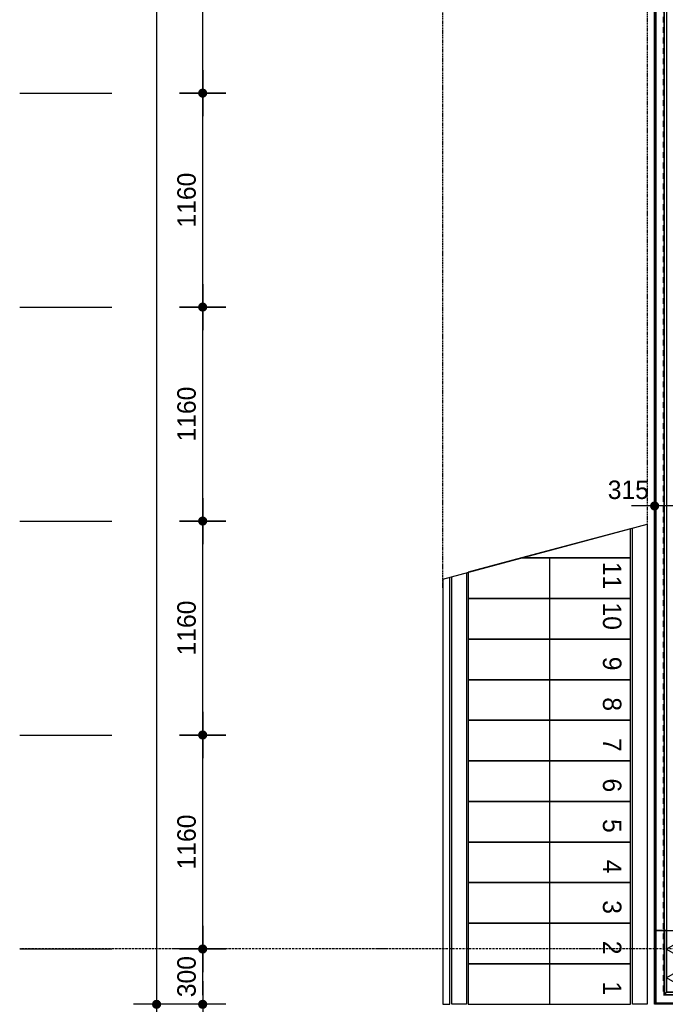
# Model space of a CAD drawing. Header units: millimetres. Extents: x -297000 to 504135, y -166520 to 252050.
# Tile 309 of 416: x 8583 to 12083, y 9125 to 14463. Entities that reach past the tile are written whole.
import ezdxf

# ---------------------------------------------------------------- set-up
doc = ezdxf.new("R2010")
doc.units = ezdxf.units.MM
doc.header["$MEASUREMENT"] = 0
for name, pattern in [('ACAD_ISO10W100', [18, 12, -3, 0, -3]), ('CENTER', [50.8, 31.75, -6.35, 6.35, -6.35]), ('DASHED2', [0.375, 0.25, -0.125]), ('HIDDEN', [0.375, 0.25, -0.125])]:
    doc.linetypes.add(name, pattern=pattern)
doc.layers.get('Defpoints').update_dxf_attribs({"color": 6})
for name, color, linetype in [('010_D0050_D', 1, 'Continuous'), ('010_T0100_T', 4, 'Continuous'), ('040_AXPRI_B', 9, 'CENTER'), ('068_HATCH_H', 8, 'Continuous'), ('210_WALEX_E', 2, 'Continuous'), ('210_WALEX_G', 2, 'Continuous'), ('240_STAIR_G', 1, 'Continuous'), ('410_WAFEX_G', 1, 'Continuous')]:
    doc.layers.add(name, color=color, linetype=linetype)
doc.styles.add('VMX 1 SMALL 100', font='unvr55w.TTF', dxfattribs={"height": 100})
doc.styles.add('VMX 2 MEDIUM 50', font='unvr55w.TTF', dxfattribs={"height": 100})
doc.dimstyles.new('VMX 50', dxfattribs={"dimscale": 50, "dimtxt": 1, "dimasz": 1, "dimexe": 2, "dimexo": 2, "dimgap": 0.7, "dimtad": 1, "dimdec": 0, "dimdsep": 46, "dimtxsty": 'VMX 2 MEDIUM 50', "dimblk1": 'VMX-DIM-ARROW', "dimblk2": 'VMX-DIM-ARROW', "dimsah": 1, "dimcen": 1, "dimdle": 2, "dimse1": 1, "dimse2": 1, "dimclrd": 256, "dimclre": 256, "dimclrt": 256, "dimadec": 0, "dimazin": 0, "dimtm": 1e-09, "dimtfac": 1, "dimtdec": 0, "dimtmove": 2, "dimatfit": 2, "dimldrblk": 'VMX-DIM-ARROW', "dimfxl": 0, "dimtolj": 2, "dimlwd": -1, "dimarcsym": 0})

# ---------------------------------------------------------------- blocks, each defined once
blk = doc.blocks.new('VMX-DIM-ARROW')
h = blk.add_hatch(color=256)
edge = h.paths.add_edge_path()
edge.add_arc((0, 0), 0.5, 0, 360)
for p, q in [((0, 2.5), (0, -2.5)), ((-2.5, 0), (2.5, 0))]:
    blk.add_line(p, q)
blk = doc.blocks.new('*D89')
at = {"layer": '010_D0050_D'}
blk.add_line((9575, 9175), (9575, 9375), dxfattribs=at)
at = {"layer": 'Defpoints', "color": 0}
for p in [(9575, 9425), (12025, 9425), (12025, 9125)]:
    blk.add_point(p, dxfattribs=at)
at = {"layer": '010_D0050_D', "xscale": 50, "yscale": 50, "zscale": 50}
for p, rotation in [((9575, 9425), 90), ((9575, 9125), 270)]:
    blk.add_blockref('VMX-DIM-ARROW', p, dxfattribs=dict(at, rotation=rotation))
at = {"layer": '010_D0050_D', "insert": (9488.1, 9275), "char_height": 100, "attachment_point": 5, "rotation": 90, "style": 'VMX 2 MEDIUM 50'}
blk.add_mtext('\\A2;300', dxfattribs=at)
blk = doc.blocks.new('*D90')
at = {"layer": '010_D0050_D'}
blk.add_line((9575, 9475), (9575, 10535), dxfattribs=at)
at = {"layer": 'Defpoints', "color": 0}
for p in [(9575, 10585), (12025, 10585), (12025, 9425)]:
    blk.add_point(p, dxfattribs=at)
at = {"layer": '010_D0050_D', "xscale": 50, "yscale": 50, "zscale": 50}
for p, rotation in [((9575, 10585), 90), ((9575, 9425), 270)]:
    blk.add_blockref('VMX-DIM-ARROW', p, dxfattribs=dict(at, rotation=rotation))
at = {"layer": '010_D0050_D', "insert": (9488.1, 10005), "char_height": 100, "attachment_point": 5, "rotation": 90, "style": 'VMX 2 MEDIUM 50'}
blk.add_mtext('\\A2;1160', dxfattribs=at)
blk = doc.blocks.new('*D91')
at = {"layer": '010_D0050_D'}
blk.add_line((9575, 10635), (9575, 11695), dxfattribs=at)
at = {"layer": 'Defpoints', "color": 0}
for p in [(9575, 11745), (12025, 11745), (12025, 10585)]:
    blk.add_point(p, dxfattribs=at)
at = {"layer": '010_D0050_D', "xscale": 50, "yscale": 50, "zscale": 50}
for p, rotation in [((9575, 11745), 90), ((9575, 10585), 270)]:
    blk.add_blockref('VMX-DIM-ARROW', p, dxfattribs=dict(at, rotation=rotation))
at = {"layer": '010_D0050_D', "insert": (9488.1, 11165), "char_height": 100, "attachment_point": 5, "rotation": 90, "style": 'VMX 2 MEDIUM 50'}
blk.add_mtext('\\A2;1160', dxfattribs=at)
blk = doc.blocks.new('*D92')
at = {"layer": '010_D0050_D'}
blk.add_line((9575, 11795), (9575, 12855), dxfattribs=at)
at = {"layer": 'Defpoints', "color": 0}
for p in [(9575, 12905), (12025, 12905), (12025, 11745)]:
    blk.add_point(p, dxfattribs=at)
at = {"layer": '010_D0050_D', "xscale": 50, "yscale": 50, "zscale": 50}
for p, rotation in [((9575, 12905), 90), ((9575, 11745), 270)]:
    blk.add_blockref('VMX-DIM-ARROW', p, dxfattribs=dict(at, rotation=rotation))
at = {"layer": '010_D0050_D', "insert": (9488.1, 12325), "char_height": 100, "attachment_point": 5, "rotation": 90, "style": 'VMX 2 MEDIUM 50'}
blk.add_mtext('\\A2;1160', dxfattribs=at)
blk = doc.blocks.new('*D93')
at = {"layer": '010_D0050_D'}
blk.add_line((9575, 12955), (9575, 14015), dxfattribs=at)
at = {"layer": 'Defpoints', "color": 0}
for p in [(9575, 14065), (12025, 14065), (12025, 12905)]:
    blk.add_point(p, dxfattribs=at)
at = {"layer": '010_D0050_D', "xscale": 50, "yscale": 50, "zscale": 50}
for p, rotation in [((9575, 14065), 90), ((9575, 12905), 270)]:
    blk.add_blockref('VMX-DIM-ARROW', p, dxfattribs=dict(at, rotation=rotation))
at = {"layer": '010_D0050_D', "insert": (9488.1, 13485), "char_height": 100, "attachment_point": 5, "rotation": 90, "style": 'VMX 2 MEDIUM 50'}
blk.add_mtext('\\A2;1160', dxfattribs=at)
blk = doc.blocks.new('*D94')
at = {"layer": '010_D0050_D'}
blk.add_line((9575, 14115), (9575, 15175), dxfattribs=at)
at = {"layer": 'Defpoints', "color": 0}
for p in [(9575, 15225), (12025, 15225), (12025, 14065)]:
    blk.add_point(p, dxfattribs=at)
at = {"layer": '010_D0050_D', "xscale": 50, "yscale": 50, "zscale": 50}
for p, rotation in [((9575, 15225), 90), ((9575, 14065), 270)]:
    blk.add_blockref('VMX-DIM-ARROW', p, dxfattribs=dict(at, rotation=rotation))
at = {"layer": '010_D0050_D', "insert": (9488.1, 14645), "char_height": 100, "attachment_point": 5, "rotation": 90, "style": 'VMX 2 MEDIUM 50'}
blk.add_mtext('\\A2;1160', dxfattribs=at)
blk = doc.blocks.new('*D111')
at = {"layer": '010_D0050_D'}
blk.add_line((9325, 32875), (9325, 9175), dxfattribs=at)
at = {"layer": 'Defpoints', "color": 0}
for p in [(12025, 32925), (9325, 9125), (12025, 9125)]:
    blk.add_point(p, dxfattribs=at)
at = {"layer": '010_D0050_D', "xscale": 50, "yscale": 50, "zscale": 50}
for p, rotation in [((9325, 32925), 90), ((9325, 9125), 270)]:
    blk.add_blockref('VMX-DIM-ARROW', p, dxfattribs=dict(at, rotation=rotation))
at = {"layer": '010_D0050_D', "insert": (9238.1, 21025), "char_height": 100, "attachment_point": 5, "rotation": 90, "style": 'VMX 2 MEDIUM 50'}
blk.add_mtext('\\A2;23800', dxfattribs=at)
blk = doc.blocks.new('*D224')
at = {"layer": '010_D0050_D'}
blk.add_line((12290, 11827), (12075, 11827), dxfattribs=at)
at = {"layer": 'Defpoints', "color": 0}
for p in [(12025, 11827), (12025, 10627), (12340, 10627)]:
    blk.add_point(p, dxfattribs=at)
at = {"layer": '010_D0050_D', "xscale": 50, "yscale": 50, "zscale": 50, "rotation": 180}
blk.add_blockref('VMX-DIM-ARROW', (12025, 11827), dxfattribs=at)
at = {"layer": '010_D0050_D', "xscale": 50, "yscale": 50, "zscale": 50}
blk.add_blockref('VMX-DIM-ARROW', (12340, 11827), dxfattribs=at)
at = {"layer": '010_D0050_D', "insert": (11882.5, 11913.9), "char_height": 100, "attachment_point": 5, "style": 'VMX 2 MEDIUM 50'}
blk.add_mtext('\\A2;315', dxfattribs=at)
blk = doc.blocks.new('GRID01')
at = {"layer": '040_AXPRI_B', "linetype": 'ACAD_ISO10W100'}
blk.add_line((3742, 0), (-26942, 0), dxfattribs=at)
blk = doc.blocks.new('hoekhsb')
at = {"layer": '068_HATCH_H'}
for points in [[(-40.2, 200), (0, 176.8), (-135, 98.8), (0, 20.9), (-135, -57.1)], [(200, -58.6), (155.9, -135), (77.9, 0), (0, -135), (-135, -57.1)]]:
    blk.add_lwpolyline(points, dxfattribs=at)
at = {"layer": '210_WALEX_E', "color": 1}
blk.add_lwpolyline([(0, 200), (0, 0), (200, 0), (200, -135), (-135, -135), (-135, 200), (0, 200)], dxfattribs=at)
at = {"layer": '210_WALEX_G', "color": 8}
blk.add_lwpolyline([(200, -149), (200, -194), (-194, -194), (-194, 200), (-149, 200), (-149, -149), (200, -149)], dxfattribs=at)
at = {"layer": '210_WALEX_G', "linetype": 'DASHED2', "ltscale": 0.5}
blk.add_lwpolyline([(200, -151), (-151, -151), (-151, 200)], dxfattribs=at)
at = {"layer": '210_WALEX_G'}
for points in [[(-149, -149), (-149, 200), (-135, 200), (-135, -135)], [(200, -149), (-149, -149), (-135, -135), (200, -135)]]:
    blk.add_lwpolyline(points, close=True, dxfattribs=at)
at = {"layer": '410_WAFEX_G'}
blk.add_lwpolyline([(200, -200), (-200, -200), (-200, 200), (-194, 200), (-194, -194), (200, -194), (200, -200)], dxfattribs=at)
blk = doc.blocks.new('*U940')
at = {"layer": '210_WALEX_G', "color": 8}
blk.add_lwpolyline([(5600, 249), (0, 249), (0, 294), (5600, 294)], close=True, dxfattribs=at)
at = {"layer": '210_WALEX_G', "linetype": 'DASHED2', "ltscale": 0.5}
blk.add_lwpolyline([(0, 251), (5600, 251)], dxfattribs=at)
at = {"layer": '210_WALEX_G'}
blk.add_lwpolyline([(0, 249), (5600, 249), (5600, 235), (0, 235)], close=True, dxfattribs=at)
at = {"layer": '410_WAFEX_G'}
blk.add_lwpolyline([(0, 300), (5600, 300), (5600, 294), (0, 294)], close=True, dxfattribs=at)
blk = doc.blocks.new('1006_X-01.00')
at = {"layer": '210_WALEX_E', "color": 8, "linetype": 'HIDDEN', "ltscale": 25}
blk.add_lwpolyline([(-1448, 1958.1), (-1448, 23500), (-340, 23500), (-340, 2302.4)], dxfattribs=at)
at = {"layer": '240_STAIR_G', "color": 2}
blk.add_lwpolyline([(-1448, 2005.5), (-340, 2302.4)], dxfattribs=at)
at = {"layer": '240_STAIR_G'}
for points in [[(-340, 2302.4), (-340, -300), (-420, -300), (-420, 2281)], [(-870, 2120), (-870, -300)], [(-1320, 2039.8), (-1320, -300), (-1400, -300), (-1400, 2018.4)], [(-1448, 2005.5), (-1448, -300), (-1410, -300), (-1410, 2015.7)]]:
    blk.add_lwpolyline(points, dxfattribs=at)
at = {"layer": '240_STAIR_G', "color": 8}
for points in [[(-430, 2278.3), (-430, 2278.3), (-1021, 2120), (-430, 2120)], [(-430, 2120), (-1021, 2120), (-1310, 2042.5), (-1310, 1900), (-430, 1900)], [(-430, 1900), (-1310, 1900), (-1310, 1680), (-430, 1680)], [(-430, 1680), (-1310, 1680), (-1310, 1460), (-430, 1460)], [(-430, 1460), (-1310, 1460), (-1310, 1240), (-430, 1240)], [(-430, 1240), (-1310, 1240), (-1310, 1020), (-430, 1020)], [(-430, 1020), (-1310, 1020), (-1310, 800), (-430, 800)], [(-430, 800), (-1310, 800), (-1310, 580), (-430, 580)], [(-430, 580), (-1310, 580), (-1310, 360), (-430, 360)], [(-430, 360), (-1310, 360), (-1310, 140), (-430, 140)], [(-430, 140), (-1310, 140), (-1310, -80), (-430, -80)], [(-430, -80), (-1310, -80), (-1310, -300), (-430, -300)]]:
    blk.add_lwpolyline(points, close=True, dxfattribs=at)
at = {"layer": '240_STAIR_G'}
blk.add_solid([(-870, 2119.1), (-932.5, 1894.1), (-807.5, 1894.1), (-870, 2119.1)], dxfattribs=at)
at = {"layer": 'Defpoints'}
for points in [[(-3742, 4640), (-3242, 4640)], [(-3742, 3480), (-3242, 3480)], [(-3742, 2320), (-3242, 2320)], [(-3742, 1160), (-3242, 1160)], [(-3742, 0), (-3242, 0)]]:
    blk.add_lwpolyline(points, dxfattribs=at)
for name, p in [('GRID01', (23200, 0)), ('hoekhsb', (-100, -100))]:
    blk.add_blockref(name, p)
at = {"rotation": 90}
blk.add_blockref('*U940', (0, 100), dxfattribs=at)
blk = doc.blocks.new('*D750')
at = {"layer": '010_D0050_D'}
blk.add_line((12075, 6175), (35775, 6175), dxfattribs=at)
at = {"layer": 'Defpoints', "color": 0}
for p in [(12025, 9425), (35825, 9425), (35825, 6175)]:
    blk.add_point(p, dxfattribs=at)
at = {"layer": '010_D0050_D', "xscale": 50, "yscale": 50, "zscale": 50, "rotation": 180}
blk.add_blockref('VMX-DIM-ARROW', (12025, 6175), dxfattribs=at)
at = {"layer": '010_D0050_D', "xscale": 50, "yscale": 50, "zscale": 50}
blk.add_blockref('VMX-DIM-ARROW', (35825, 6175), dxfattribs=at)
at = {"layer": '010_D0050_D', "insert": (24272.1, 6261.9), "char_height": 100, "attachment_point": 5, "style": 'VMX 2 MEDIUM 50'}
blk.add_mtext('\\A2;23800', dxfattribs=at)
blk = doc.blocks.new('*D751')
at = {"layer": '010_D0050_D'}
blk.add_line((12075, 6425), (12275, 6425), dxfattribs=at)
at = {"layer": 'Defpoints', "color": 0}
for p in [(12025, 9425), (12325, 9425), (12325, 6425)]:
    blk.add_point(p, dxfattribs=at)
at = {"layer": '010_D0050_D', "xscale": 50, "yscale": 50, "zscale": 50, "rotation": 180}
blk.add_blockref('VMX-DIM-ARROW', (12025, 6425), dxfattribs=at)
at = {"layer": '010_D0050_D', "xscale": 50, "yscale": 50, "zscale": 50}
blk.add_blockref('VMX-DIM-ARROW', (12325, 6425), dxfattribs=at)
at = {"layer": '010_D0050_D', "insert": (12175, 6511.9), "char_height": 100, "attachment_point": 5, "style": 'VMX 2 MEDIUM 50'}
blk.add_mtext('\\A2;300', dxfattribs=at)

msp = doc.modelspace()

# ---------------------------------------------------------------- block references
msp.add_blockref('1006_X-01.00', (12325, 9425))

# ---------------------------------------------------------------- texts
at = {"layer": '010_T0100_T', "char_height": 100, "attachment_point": 3, "rotation": 270, "style": 'VMX 1 SMALL 100'}
for s, insert in [('11', (11845, 11375)), ('10', (11845, 11155)), ('9', (11845, 10935)), ('8', (11845, 10715)), ('7', (11845, 10495)), ('6', (11845, 10275)), ('5', (11845, 10055)), ('4', (11845, 9835)), ('3', (11845, 9615)), ('2', (11845, 9395)), ('1', (11845, 9175))]:
    msp.add_mtext(s, dxfattribs=dict(at, insert=insert))

# ---------------------------------------------------------------- dimensions: what is measured, and where the dimension line sits
at = {"layer": '010_D0050_D'}
for base, p1, p2, picture, middle in [((9325, 9125), (12025, 32925), (12025, 9125), '*D111', (9238.1, 21025)), ((9575, 15225), (12025, 14065), (12025, 15225), '*D94', (9488.1, 14645)), ((9575, 14065), (12025, 12905), (12025, 14065), '*D93', (9488.1, 13485)), ((9575, 12905), (12025, 11745), (12025, 12905), '*D92', (9488.1, 12325)), ((9575, 11745), (12025, 10585), (12025, 11745), '*D91', (9488.1, 11165)), ((9575, 10585), (12025, 9425), (12025, 10585), '*D90', (9488.1, 10005))]:
    dim = msp.add_linear_dim(base=base, p1=p1, p2=p2, angle=90, dimstyle='VMX 50', dxfattribs=at)
    dim.commit()
    dim.dimension.update_dxf_attribs({"geometry": picture, "text_midpoint": middle})
for base, p1, p2, picture, middle in [((12025, 11827), (12340, 10627), (12025, 10627), '*D224', (11882.5, 11913.9)), ((35825, 6175), (12025, 9425), (35825, 9425), '*D750', (24272.1, 6261.9)), ((12325, 6425), (12025, 9425), (12325, 9425), '*D751', (12175, 6511.9))]:
    dim = msp.add_linear_dim(base=base, p1=p1, p2=p2, dimstyle='VMX 50', dxfattribs=at)
    dim.commit()
    dim.dimension.update_dxf_attribs({"geometry": picture, "text_midpoint": middle, "dimtype": 160})
dim = msp.add_linear_dim(base=(9575, 9425), p1=(12025, 9125), p2=(12025, 9425), angle=90, dimstyle='VMX 50', dxfattribs=at)
dim.commit()
dim.dimension.update_dxf_attribs({"geometry": '*D89', "text_midpoint": (9488.1, 9275), "dimtype": 160})

doc.saveas('drawing.dxf')
